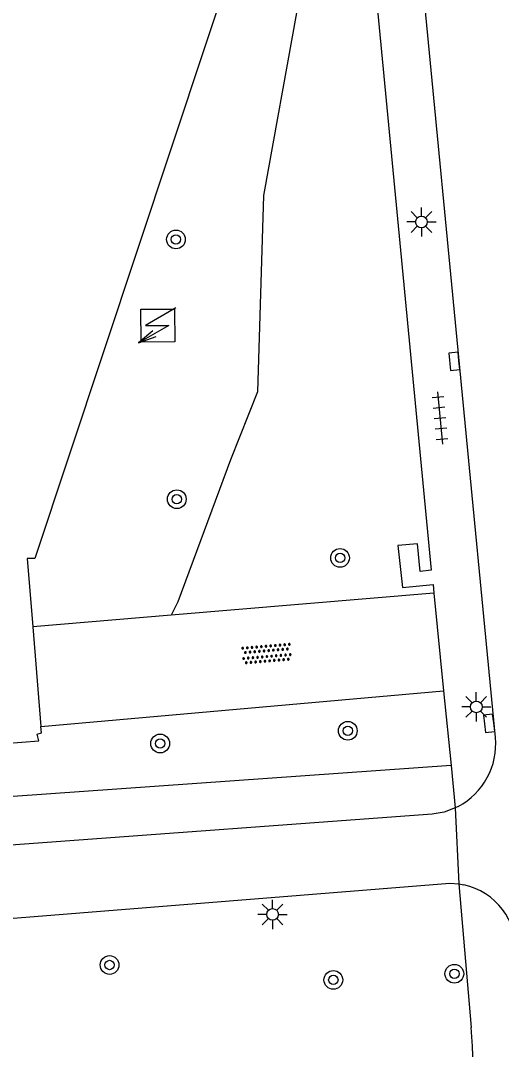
# Model space of a CAD drawing. Extents: x 131000 to 133013, y 393000 to 396501.
# Drawn here: x 132591.19 to 132611.74, y 394952.62 to 394996.56 of the extents above; entities that cross this region are included whole.
import ezdxf

# ---------------------------------------------------------------- set-up
doc = ezdxf.new("R2010")
doc.units = 0
for name, color, linetype in [('gg-afsc-hekwerk', 7, 'Continuous'), ('gg-bbg-lage trafo', 7, 'Continuous'), ('gg-knt-verharding', 7, 'Continuous'), ('gg-knt-verharding nz', 7, 'Continuous'), ('gt-grn-groengrens', 7, 'Continuous'), ('gt-grn-weggrens', 7, 'Continuous'), ('gt-symb-boom', 7, 'Continuous'), ('gt-symb-kolk', 7, 'Continuous'), ('gt-symb-lichtmast', 7, 'Continuous'), ('gt-symb-overige verharding', 7, 'Continuous'), ('gt-symb-tegel verharding', 7, 'Continuous'), ('gt-symb-trafo symbool', 7, 'Continuous')]:
    doc.layers.add(name, color=color, linetype=linetype)

# ---------------------------------------------------------------- blocks, each defined once
blk = doc.blocks.new('gt0-BOOM')
at = {"layer": 'gt-symb-boom'}
for radius in [0.4, 0.2]:
    blk.add_circle((0, 0), radius, dxfattribs=at)
blk = doc.blocks.new('gt0-TEG1')
at = {"layer": 'gt-symb-tegel verharding'}
for p, q in [((-1.125, 0), (1.125, 0)), ((-0.9, -0.25), (-0.9, 0.25)), ((-0.45, -0.25), (-0.45, 0.25)), ((0, -0.25), (0, 0.25)), ((0.45, -0.25), (0.45, 0.25)), ((0.9, -0.25), (0.9, 0.25))]:
    blk.add_line(p, q, dxfattribs=at)
blk = doc.blocks.new('gt0-KOLK')
at = {"layer": 'gt-symb-kolk'}
blk.add_lwpolyline([(0, 0), (0.375, 0), (0.375, 0.4), (-0.375, 0.4), (-0.375, 0), (0, 0)], dxfattribs=at)
blk = doc.blocks.new('gt0-HSP')
at = {"layer": 'gt-symb-trafo symbool'}
for points in [[(0.771, 0.746), (-0.529, -0.004), (0.471, -0.004), (-0.829, -0.754)], [(-0.217, -0.24), (-0.829, -0.754), (-0.077, -0.48)]]:
    blk.add_lwpolyline(points, dxfattribs=at)
blk = doc.blocks.new('gt0-LMAST')
at = {"layer": 'gt-symb-lichtmast'}
for p, q in [((-0.005, 0.246), (-0.005, 0.621)), ((-0.182, 0.173), (-0.447, 0.438)), ((0.172, 0.173), (0.437, 0.438)), ((-0.255, -0.004), (-0.63, -0.004)), ((-0.182, -0.181), (-0.447, -0.446)), ((-0.005, -0.254), (-0.005, -0.629)), ((0.437, -0.446), (0.172, -0.181)), ((0.245, -0.004), (0.62, -0.004))]:
    blk.add_line(p, q, dxfattribs=at)
blk.add_circle((-0.005, -0.004), 0.25, dxfattribs=at)
blk = doc.blocks.new('gt0-OVH')
at = {"layer": 'gt-symb-overige verharding'}
for points in [[(-0.972, 0.298), (-0.967, 0.308), (-0.965, 0.319), (-0.966, 0.33), (-0.971, 0.34), (-0.978, 0.348), (-0.988, 0.353), (-0.999, 0.355), (-1.01, 0.354), (-1.02, 0.349), (-1.028, 0.342), (-1.033, 0.332), (-1.035, 0.321), (-1.034, 0.31), (-1.029, 0.3), (-1.022, 0.292), (-1.012, 0.287), (-1.001, 0.285), (-0.99, 0.286), (-0.98, 0.291)], [(-0.872, 0.106), (-0.867, 0.116), (-0.865, 0.126), (-0.866, 0.137), (-0.871, 0.147), (-0.878, 0.156), (-0.888, 0.161), (-0.899, 0.163), (-0.91, 0.162), (-0.92, 0.157), (-0.928, 0.15), (-0.933, 0.14), (-0.935, 0.129), (-0.934, 0.118), (-0.929, 0.108), (-0.922, 0.1), (-0.912, 0.095), (-0.901, 0.092), (-0.89, 0.094), (-0.88, 0.098)], [(-0.772, 0.298), (-0.767, 0.308), (-0.765, 0.319), (-0.766, 0.33), (-0.771, 0.34), (-0.778, 0.348), (-0.788, 0.353), (-0.799, 0.355), (-0.81, 0.354), (-0.82, 0.349), (-0.828, 0.342), (-0.833, 0.332), (-0.835, 0.321), (-0.834, 0.31), (-0.829, 0.3), (-0.822, 0.292), (-0.812, 0.287), (-0.801, 0.285), (-0.79, 0.286), (-0.78, 0.291)], [(-0.672, 0.106), (-0.667, 0.116), (-0.665, 0.126), (-0.666, 0.137), (-0.671, 0.147), (-0.678, 0.156), (-0.688, 0.161), (-0.699, 0.163), (-0.71, 0.162), (-0.72, 0.157), (-0.728, 0.15), (-0.733, 0.14), (-0.735, 0.129), (-0.734, 0.118), (-0.729, 0.108), (-0.722, 0.1), (-0.712, 0.095), (-0.701, 0.092), (-0.69, 0.094), (-0.68, 0.098)], [(-0.572, 0.298), (-0.567, 0.308), (-0.565, 0.319), (-0.566, 0.33), (-0.571, 0.34), (-0.578, 0.348), (-0.588, 0.353), (-0.599, 0.355), (-0.61, 0.354), (-0.62, 0.349), (-0.628, 0.342), (-0.633, 0.332), (-0.635, 0.321), (-0.634, 0.31), (-0.629, 0.3), (-0.622, 0.292), (-0.612, 0.287), (-0.601, 0.285), (-0.59, 0.286), (-0.58, 0.291)], [(-0.472, 0.106), (-0.467, 0.116), (-0.465, 0.126), (-0.466, 0.137), (-0.471, 0.147), (-0.478, 0.156), (-0.488, 0.161), (-0.499, 0.163), (-0.51, 0.162), (-0.52, 0.157), (-0.528, 0.15), (-0.533, 0.14), (-0.535, 0.129), (-0.534, 0.118), (-0.529, 0.108), (-0.522, 0.1), (-0.512, 0.095), (-0.501, 0.092), (-0.49, 0.094), (-0.48, 0.098)], [(-0.372, 0.298), (-0.367, 0.308), (-0.365, 0.319), (-0.366, 0.33), (-0.371, 0.34), (-0.378, 0.348), (-0.388, 0.353), (-0.399, 0.355), (-0.41, 0.354), (-0.42, 0.349), (-0.428, 0.342), (-0.433, 0.332), (-0.435, 0.321), (-0.434, 0.31), (-0.429, 0.3), (-0.422, 0.292), (-0.412, 0.287), (-0.401, 0.285), (-0.39, 0.286), (-0.38, 0.291)], [(-0.272, 0.106), (-0.267, 0.116), (-0.265, 0.126), (-0.266, 0.137), (-0.271, 0.147), (-0.278, 0.156), (-0.288, 0.161), (-0.299, 0.163), (-0.31, 0.162), (-0.32, 0.157), (-0.328, 0.15), (-0.333, 0.14), (-0.335, 0.129), (-0.334, 0.118), (-0.329, 0.108), (-0.322, 0.1), (-0.312, 0.095), (-0.301, 0.092), (-0.29, 0.094), (-0.28, 0.098)], [(-0.172, 0.298), (-0.167, 0.308), (-0.165, 0.319), (-0.166, 0.33), (-0.171, 0.34), (-0.178, 0.348), (-0.188, 0.353), (-0.199, 0.355), (-0.21, 0.354), (-0.22, 0.349), (-0.228, 0.342), (-0.233, 0.332), (-0.235, 0.321), (-0.234, 0.31), (-0.229, 0.3), (-0.222, 0.292), (-0.212, 0.287), (-0.201, 0.285), (-0.19, 0.286), (-0.18, 0.291)], [(-0.072, 0.106), (-0.067, 0.116), (-0.065, 0.126), (-0.066, 0.137), (-0.071, 0.147), (-0.078, 0.156), (-0.088, 0.161), (-0.099, 0.163), (-0.11, 0.162), (-0.12, 0.157), (-0.128, 0.15), (-0.133, 0.14), (-0.135, 0.129), (-0.134, 0.118), (-0.129, 0.108), (-0.122, 0.1), (-0.112, 0.095), (-0.101, 0.092), (-0.09, 0.094), (-0.08, 0.098)], [(0.028, 0.298), (0.033, 0.308), (0.035, 0.319), (0.034, 0.33), (0.029, 0.34), (0.022, 0.348), (0.012, 0.353), (0.001, 0.355), (-0.01, 0.354), (-0.02, 0.349), (-0.028, 0.342), (-0.033, 0.332), (-0.035, 0.321), (-0.034, 0.31), (-0.029, 0.3), (-0.022, 0.292), (-0.012, 0.287), (-0.001, 0.285), (0.01, 0.286), (0.02, 0.291)], [(0.128, 0.106), (0.133, 0.116), (0.135, 0.126), (0.134, 0.137), (0.129, 0.147), (0.122, 0.156), (0.112, 0.161), (0.101, 0.163), (0.09, 0.162), (0.08, 0.157), (0.072, 0.15), (0.067, 0.14), (0.065, 0.129), (0.066, 0.118), (0.071, 0.108), (0.078, 0.1), (0.088, 0.095), (0.099, 0.092), (0.11, 0.094), (0.12, 0.098)], [(0.228, 0.298), (0.233, 0.308), (0.235, 0.319), (0.234, 0.33), (0.229, 0.34), (0.222, 0.348), (0.212, 0.353), (0.201, 0.355), (0.19, 0.354), (0.18, 0.349), (0.172, 0.342), (0.167, 0.332), (0.165, 0.321), (0.166, 0.31), (0.171, 0.3), (0.178, 0.292), (0.188, 0.287), (0.199, 0.285), (0.21, 0.286), (0.22, 0.291)], [(0.328, 0.106), (0.333, 0.116), (0.335, 0.126), (0.334, 0.137), (0.329, 0.147), (0.322, 0.156), (0.312, 0.161), (0.301, 0.163), (0.29, 0.162), (0.28, 0.157), (0.272, 0.15), (0.267, 0.14), (0.265, 0.129), (0.266, 0.118), (0.271, 0.108), (0.278, 0.1), (0.288, 0.095), (0.299, 0.092), (0.31, 0.094), (0.32, 0.098)], [(0.428, 0.298), (0.433, 0.308), (0.435, 0.319), (0.434, 0.33), (0.429, 0.34), (0.422, 0.348), (0.412, 0.353), (0.401, 0.355), (0.39, 0.354), (0.38, 0.349), (0.372, 0.342), (0.367, 0.332), (0.365, 0.321), (0.366, 0.31), (0.371, 0.3), (0.378, 0.292), (0.388, 0.287), (0.399, 0.285), (0.41, 0.286), (0.42, 0.291)], [(0.528, 0.106), (0.533, 0.116), (0.535, 0.126), (0.534, 0.137), (0.529, 0.147), (0.522, 0.156), (0.512, 0.161), (0.501, 0.163), (0.49, 0.162), (0.48, 0.157), (0.472, 0.15), (0.467, 0.14), (0.465, 0.129), (0.466, 0.118), (0.471, 0.108), (0.478, 0.1), (0.488, 0.095), (0.499, 0.092), (0.51, 0.094), (0.52, 0.098)], [(0.628, 0.298), (0.633, 0.308), (0.635, 0.319), (0.634, 0.33), (0.629, 0.34), (0.622, 0.348), (0.612, 0.353), (0.601, 0.355), (0.59, 0.354), (0.58, 0.349), (0.572, 0.342), (0.567, 0.332), (0.565, 0.321), (0.566, 0.31), (0.571, 0.3), (0.578, 0.292), (0.588, 0.287), (0.599, 0.285), (0.61, 0.286), (0.62, 0.291)], [(0.728, 0.106), (0.733, 0.116), (0.735, 0.126), (0.734, 0.137), (0.729, 0.147), (0.722, 0.156), (0.712, 0.161), (0.701, 0.163), (0.69, 0.162), (0.68, 0.157), (0.672, 0.15), (0.667, 0.14), (0.665, 0.129), (0.666, 0.118), (0.671, 0.108), (0.678, 0.1), (0.688, 0.095), (0.699, 0.092), (0.71, 0.094), (0.72, 0.098)], [(0.828, 0.298), (0.833, 0.308), (0.835, 0.319), (0.834, 0.33), (0.829, 0.34), (0.822, 0.348), (0.812, 0.353), (0.801, 0.355), (0.79, 0.354), (0.78, 0.349), (0.772, 0.342), (0.767, 0.332), (0.765, 0.321), (0.766, 0.31), (0.771, 0.3), (0.778, 0.292), (0.788, 0.287), (0.799, 0.285), (0.81, 0.286), (0.82, 0.291)], [(0.928, 0.106), (0.933, 0.116), (0.935, 0.126), (0.934, 0.137), (0.929, 0.147), (0.922, 0.156), (0.912, 0.161), (0.901, 0.163), (0.89, 0.162), (0.88, 0.157), (0.872, 0.15), (0.867, 0.14), (0.865, 0.129), (0.866, 0.118), (0.871, 0.108), (0.878, 0.1), (0.888, 0.095), (0.899, 0.092), (0.91, 0.094), (0.92, 0.098)], [(1.028, 0.298), (1.033, 0.308), (1.035, 0.319), (1.034, 0.33), (1.029, 0.34), (1.022, 0.348), (1.012, 0.353), (1.001, 0.355), (0.99, 0.354), (0.98, 0.349), (0.972, 0.342), (0.967, 0.332), (0.965, 0.321), (0.966, 0.31), (0.971, 0.3), (0.978, 0.292), (0.988, 0.287), (0.999, 0.285), (1.01, 0.286), (1.02, 0.291)], [(-0.972, -0.142), (-0.967, -0.132), (-0.965, -0.121), (-0.966, -0.11), (-0.971, -0.1), (-0.978, -0.092), (-0.988, -0.087), (-0.999, -0.085), (-1.01, -0.086), (-1.02, -0.091), (-1.028, -0.098), (-1.033, -0.108), (-1.035, -0.119), (-1.034, -0.13), (-1.029, -0.14), (-1.022, -0.148), (-1.012, -0.153), (-1.001, -0.155), (-0.99, -0.154), (-0.98, -0.149)], [(-0.872, -0.334), (-0.867, -0.324), (-0.865, -0.314), (-0.866, -0.303), (-0.871, -0.293), (-0.878, -0.284), (-0.888, -0.279), (-0.899, -0.277), (-0.91, -0.278), (-0.92, -0.283), (-0.928, -0.29), (-0.933, -0.3), (-0.935, -0.311), (-0.934, -0.322), (-0.929, -0.332), (-0.922, -0.34), (-0.912, -0.345), (-0.901, -0.348), (-0.89, -0.346), (-0.88, -0.342)], [(-0.772, -0.142), (-0.767, -0.132), (-0.765, -0.121), (-0.766, -0.11), (-0.771, -0.1), (-0.778, -0.092), (-0.788, -0.087), (-0.799, -0.085), (-0.81, -0.086), (-0.82, -0.091), (-0.828, -0.098), (-0.833, -0.108), (-0.835, -0.119), (-0.834, -0.13), (-0.829, -0.14), (-0.822, -0.148), (-0.812, -0.153), (-0.801, -0.155), (-0.79, -0.154), (-0.78, -0.149)], [(-0.672, -0.334), (-0.667, -0.324), (-0.665, -0.314), (-0.666, -0.303), (-0.671, -0.293), (-0.678, -0.284), (-0.688, -0.279), (-0.699, -0.277), (-0.71, -0.278), (-0.72, -0.283), (-0.728, -0.29), (-0.733, -0.3), (-0.735, -0.311), (-0.734, -0.322), (-0.729, -0.332), (-0.722, -0.34), (-0.712, -0.345), (-0.701, -0.348), (-0.69, -0.346), (-0.68, -0.342)], [(-0.572, -0.142), (-0.567, -0.132), (-0.565, -0.121), (-0.566, -0.11), (-0.571, -0.1), (-0.578, -0.092), (-0.588, -0.087), (-0.599, -0.085), (-0.61, -0.086), (-0.62, -0.091), (-0.628, -0.098), (-0.633, -0.108), (-0.635, -0.119), (-0.634, -0.13), (-0.629, -0.14), (-0.622, -0.148), (-0.612, -0.153), (-0.601, -0.155), (-0.59, -0.154), (-0.58, -0.149)], [(-0.472, -0.334), (-0.467, -0.324), (-0.465, -0.314), (-0.466, -0.303), (-0.471, -0.293), (-0.478, -0.284), (-0.488, -0.279), (-0.499, -0.277), (-0.51, -0.278), (-0.52, -0.283), (-0.528, -0.29), (-0.533, -0.3), (-0.535, -0.311), (-0.534, -0.322), (-0.529, -0.332), (-0.522, -0.34), (-0.512, -0.345), (-0.501, -0.348), (-0.49, -0.346), (-0.48, -0.342)], [(-0.372, -0.142), (-0.367, -0.132), (-0.365, -0.121), (-0.366, -0.11), (-0.371, -0.1), (-0.378, -0.092), (-0.388, -0.087), (-0.399, -0.085), (-0.41, -0.086), (-0.42, -0.091), (-0.428, -0.098), (-0.433, -0.108), (-0.435, -0.119), (-0.434, -0.13), (-0.429, -0.14), (-0.422, -0.148), (-0.412, -0.153), (-0.401, -0.155), (-0.39, -0.154), (-0.38, -0.149)], [(-0.272, -0.334), (-0.267, -0.324), (-0.265, -0.314), (-0.266, -0.303), (-0.271, -0.293), (-0.278, -0.284), (-0.288, -0.279), (-0.299, -0.277), (-0.31, -0.278), (-0.32, -0.283), (-0.328, -0.29), (-0.333, -0.3), (-0.335, -0.311), (-0.334, -0.322), (-0.329, -0.332), (-0.322, -0.34), (-0.312, -0.345), (-0.301, -0.348), (-0.29, -0.346), (-0.28, -0.342)], [(-0.172, -0.142), (-0.167, -0.132), (-0.165, -0.121), (-0.166, -0.11), (-0.171, -0.1), (-0.178, -0.092), (-0.188, -0.087), (-0.199, -0.085), (-0.21, -0.086), (-0.22, -0.091), (-0.228, -0.098), (-0.233, -0.108), (-0.235, -0.119), (-0.234, -0.13), (-0.229, -0.14), (-0.222, -0.148), (-0.212, -0.153), (-0.201, -0.155), (-0.19, -0.154), (-0.18, -0.149)], [(-0.072, -0.334), (-0.067, -0.324), (-0.065, -0.314), (-0.066, -0.303), (-0.071, -0.293), (-0.078, -0.284), (-0.088, -0.279), (-0.099, -0.277), (-0.11, -0.278), (-0.12, -0.283), (-0.128, -0.29), (-0.133, -0.3), (-0.135, -0.311), (-0.134, -0.322), (-0.129, -0.332), (-0.122, -0.34), (-0.112, -0.345), (-0.101, -0.348), (-0.09, -0.346), (-0.08, -0.342)], [(0.028, -0.142), (0.033, -0.132), (0.035, -0.121), (0.034, -0.11), (0.029, -0.1), (0.022, -0.092), (0.012, -0.087), (0.001, -0.085), (-0.01, -0.086), (-0.02, -0.091), (-0.028, -0.098), (-0.033, -0.108), (-0.035, -0.119), (-0.034, -0.13), (-0.029, -0.14), (-0.022, -0.148), (-0.012, -0.153), (-0.001, -0.155), (0.01, -0.154), (0.02, -0.149)], [(0.128, -0.334), (0.133, -0.324), (0.135, -0.314), (0.134, -0.303), (0.129, -0.293), (0.122, -0.284), (0.112, -0.279), (0.101, -0.277), (0.09, -0.278), (0.08, -0.283), (0.072, -0.29), (0.067, -0.3), (0.065, -0.311), (0.066, -0.322), (0.071, -0.332), (0.078, -0.34), (0.088, -0.345), (0.099, -0.348), (0.11, -0.346), (0.12, -0.342)], [(0.228, -0.142), (0.233, -0.132), (0.235, -0.121), (0.234, -0.11), (0.229, -0.1), (0.222, -0.092), (0.212, -0.087), (0.201, -0.085), (0.19, -0.086), (0.18, -0.091), (0.172, -0.098), (0.167, -0.108), (0.165, -0.119), (0.166, -0.13), (0.171, -0.14), (0.178, -0.148), (0.188, -0.153), (0.199, -0.155), (0.21, -0.154), (0.22, -0.149)], [(0.328, -0.334), (0.333, -0.324), (0.335, -0.314), (0.334, -0.303), (0.329, -0.293), (0.322, -0.284), (0.312, -0.279), (0.301, -0.277), (0.29, -0.278), (0.28, -0.283), (0.272, -0.29), (0.267, -0.3), (0.265, -0.311), (0.266, -0.322), (0.271, -0.332), (0.278, -0.34), (0.288, -0.345), (0.299, -0.348), (0.31, -0.346), (0.32, -0.342)], [(0.428, -0.142), (0.433, -0.132), (0.435, -0.121), (0.434, -0.11), (0.429, -0.1), (0.422, -0.092), (0.412, -0.087), (0.401, -0.085), (0.39, -0.086), (0.38, -0.091), (0.372, -0.098), (0.367, -0.108), (0.365, -0.119), (0.366, -0.13), (0.371, -0.14), (0.378, -0.148), (0.388, -0.153), (0.399, -0.155), (0.41, -0.154), (0.42, -0.149)], [(0.528, -0.334), (0.533, -0.324), (0.535, -0.314), (0.534, -0.303), (0.529, -0.293), (0.522, -0.284), (0.512, -0.279), (0.501, -0.277), (0.49, -0.278), (0.48, -0.283), (0.472, -0.29), (0.467, -0.3), (0.465, -0.311), (0.466, -0.322), (0.471, -0.332), (0.478, -0.34), (0.488, -0.345), (0.499, -0.348), (0.51, -0.346), (0.52, -0.342)], [(0.628, -0.142), (0.633, -0.132), (0.635, -0.121), (0.634, -0.11), (0.629, -0.1), (0.622, -0.092), (0.612, -0.087), (0.601, -0.085), (0.59, -0.086), (0.58, -0.091), (0.572, -0.098), (0.567, -0.108), (0.565, -0.119), (0.566, -0.13), (0.571, -0.14), (0.578, -0.148), (0.588, -0.153), (0.599, -0.155), (0.61, -0.154), (0.62, -0.149)], [(0.728, -0.334), (0.733, -0.324), (0.735, -0.314), (0.734, -0.303), (0.729, -0.293), (0.722, -0.284), (0.712, -0.279), (0.701, -0.277), (0.69, -0.278), (0.68, -0.283), (0.672, -0.29), (0.667, -0.3), (0.665, -0.311), (0.666, -0.322), (0.671, -0.332), (0.678, -0.34), (0.688, -0.345), (0.699, -0.348), (0.71, -0.346), (0.72, -0.342)], [(0.828, -0.142), (0.833, -0.132), (0.835, -0.121), (0.834, -0.11), (0.829, -0.1), (0.822, -0.092), (0.812, -0.087), (0.801, -0.085), (0.79, -0.086), (0.78, -0.091), (0.772, -0.098), (0.767, -0.108), (0.765, -0.119), (0.766, -0.13), (0.771, -0.14), (0.778, -0.148), (0.788, -0.153), (0.799, -0.155), (0.81, -0.154), (0.82, -0.149)], [(0.928, -0.334), (0.933, -0.324), (0.935, -0.314), (0.934, -0.303), (0.929, -0.293), (0.922, -0.284), (0.912, -0.279), (0.901, -0.277), (0.89, -0.278), (0.88, -0.283), (0.872, -0.29), (0.867, -0.3), (0.865, -0.311), (0.866, -0.322), (0.871, -0.332), (0.878, -0.34), (0.888, -0.345), (0.899, -0.348), (0.91, -0.346), (0.92, -0.342)], [(1.028, -0.142), (1.033, -0.132), (1.035, -0.121), (1.034, -0.11), (1.029, -0.1), (1.022, -0.092), (1.012, -0.087), (1.001, -0.085), (0.99, -0.086), (0.98, -0.091), (0.972, -0.098), (0.967, -0.108), (0.965, -0.119), (0.966, -0.13), (0.971, -0.14), (0.978, -0.148), (0.988, -0.153), (0.999, -0.155), (1.01, -0.154), (1.02, -0.149)]]:
    blk.add_lwpolyline(points, close=True, dxfattribs=at)

msp = doc.modelspace()

# ---------------------------------------------------------------- linework, layer by layer
at = {"layer": 'gg-afsc-hekwerk'}
msp.add_line((132591.719, 394970.668), (132592.064, 394966.418), dxfattribs=at)
for points in [[(132600.583, 395000), (132591.796, 394973.583), (132591.481, 394973.596), (132591.719, 394970.668)], [(132573.795, 394966.8), (132589.779, 394965.634), (132591.978, 394965.807), (132591.901, 394966.081), (132592.086, 394966.145), (132592.064, 394966.418)]]:
    msp.add_lwpolyline(points, dxfattribs=at)
at = {"layer": 'gg-bbg-lage trafo'}
msp.add_lwpolyline([(132597.767, 394984.244), (132597.783, 394982.848), (132596.346, 394982.833), (132596.329, 394984.245), (132597.767, 394984.244)], dxfattribs=at)
at = {"layer": 'gg-knt-verharding'}
for p, q in [((132611.481, 394965.949), (132608.196, 395000)), ((132608.856, 394972.109), (132609.27, 394967.933)), ((132609.27, 394967.933), (132609.585, 394964.753)), ((132609.585, 394964.753), (132609.764, 394962.942)), ((132609.886, 394963.003), (132609.764, 394962.942)), ((132609.918, 394959.698), (132610.445, 394953.56)), ((132609.918, 394959.698), (132610.137, 394959.657))]:
    msp.add_line(p, q, dxfattribs=at)
for points in [[(132606.159, 395000), (132608.741, 394973.092), (132608.274, 394973.041), (132608.147, 394974.222), (132607.317, 394974.148), (132607.517, 394972.346), (132608.819, 394972.484), (132608.856, 394972.109)], [(132609.764, 394962.942), (132609.287, 394962.757), (132608.786, 394962.667), (132573.926, 394960.109)], [(132496.592, 394955.375), (132534.688, 394955.092), (132541.225, 394955.171), (132552.378, 394955.573), (132563.539, 394956.087), (132571.513, 394956.683), (132609.53, 394959.729), (132609.918, 394959.698)]]:
    msp.add_lwpolyline(points, dxfattribs=at)
for centre, radius, start, end in [((132608.496, 394965.66), 2.999, 297.6093, 5.5274), ((132609.497, 394956.85), 2.879, 357.5964, 77.1634), ((132588.968, 394951.605), 21.565, 348.1091, 5.2)]:
    msp.add_arc(centre, radius, start, end, dxfattribs=at)
at = {"layer": 'gg-knt-verharding nz'}
for p, q in [((132608.856, 394972.109), (132597.629, 394971.165)), ((132597.629, 394971.165), (132591.719, 394970.668)), ((132592.064, 394966.418), (132609.27, 394967.933))]:
    msp.add_line(p, q, dxfattribs=at)
at = {"layer": 'gt-grn-groengrens'}
for points in [[(132600.677, 395019.023), (132601.321, 395018.379), (132603.063, 395017.383), (132605.055, 395015.724), (132605.553, 395013.4), (132604.723, 395005.019), (132602.98, 394996.887), (132601.57, 394989.087), (132601.321, 394980.706), (132600.159, 394977.802), (132597.918, 394971.744), (132597.629, 394971.165)], [(132609.585, 394964.753), (132586.037, 394963.084), (132573.885, 394962.196)]]:
    msp.add_lwpolyline(points, dxfattribs=at)
at = {"layer": 'gt-grn-weggrens'}
msp.add_line((132609.764, 394962.942), (132609.918, 394959.698), dxfattribs=at)

# ---------------------------------------------------------------- block references
at = {"layer": 'gt-symb-boom'}
for p in [(132597.833, 394987.216), (132597.868, 394976.122), (132604.843, 394973.615), (132605.176, 394966.233), (132597.158, 394965.689), (132594.997, 394956.23), (132609.728, 394955.856), (132604.557, 394955.593)]:
    msp.add_blockref('gt0-BOOM', p, dxfattribs=at)
at = {"layer": 'gt-symb-kolk'}
for p, rotation in [((132609.925, 394982.03), 95.51097695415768), ((132611.408, 394966.576), 96.71987988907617)]:
    msp.add_blockref('gt0-KOLK', p, dxfattribs=dict(at, rotation=rotation))
at = {"layer": 'gt-symb-lichtmast'}
for p in [(132608.325, 394987.965), (132610.671, 394967.255), (132601.966, 394958.393)]:
    msp.add_blockref('gt0-LMAST', p, dxfattribs=at)
at = {"layer": 'gt-symb-overige verharding', "rotation": 4.758885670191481}
msp.add_blockref('gt0-OVH', (132601.707, 394969.523), dxfattribs=at)
at = {"layer": 'gt-symb-tegel verharding', "rotation": -84.43197594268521}
msp.add_blockref('gt0-TEG1', (132609.113, 394979.593), dxfattribs=at)
at = {"layer": 'gt-symb-trafo symbool'}
msp.add_blockref('gt0-HSP', (132597.059, 394983.548), dxfattribs=at)

doc.saveas('drawing.dxf')
